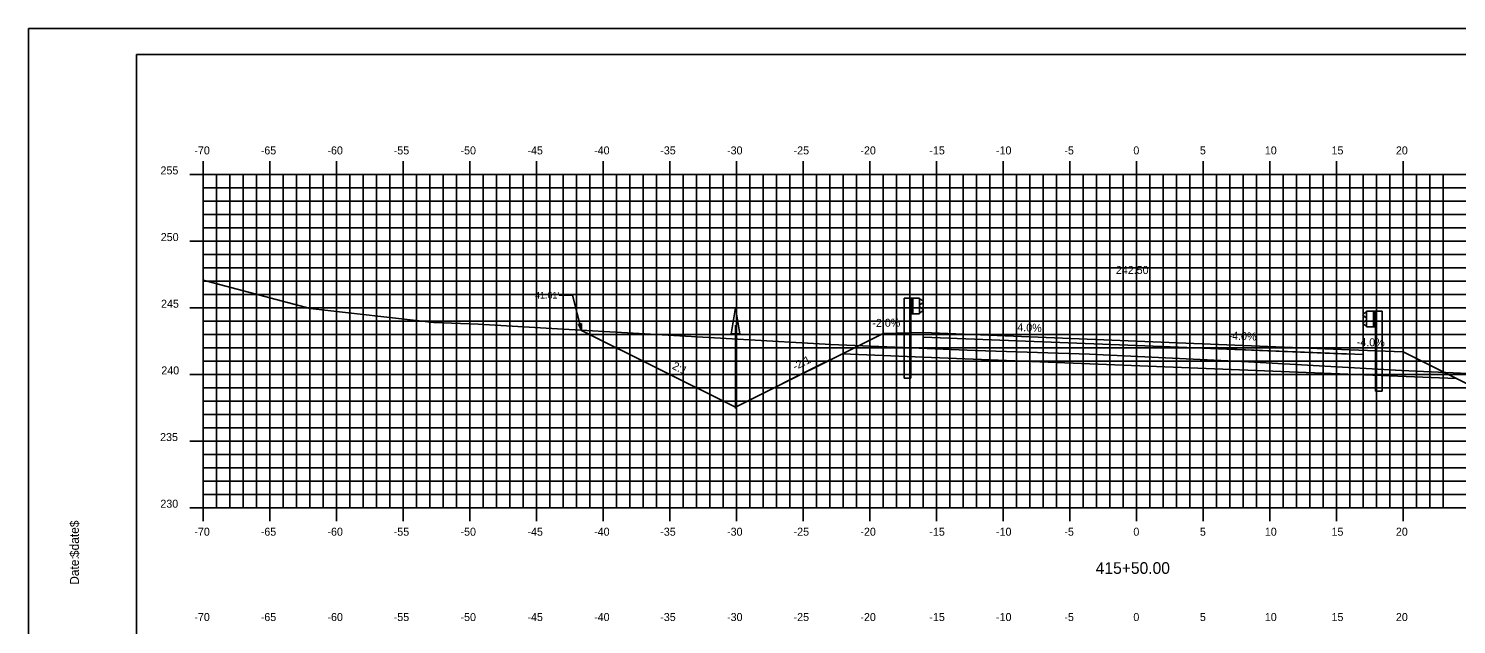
# Model space of a CAD drawing. Extents: x 1160718 to 1173142, y 616002 to 617630.
# Drawn here: x 1168327 to 1168434.1, y 616679.2 to 616723.9 of the extents above; entities that cross this region are included whole.
import ezdxf

# ---------------------------------------------------------------- set-up
doc = ezdxf.new("R2010")
doc.units = 0
for name, color, linetype in [('ANNOTATION', 7, 'Continuous'), ('BORDER', 7, 'Continuous'), ('D_Drainage_Ditch_Line', 7, 'Continuous'), ('D_Guardrail_Beam_Lt', 7, 'Continuous'), ('D_Guardrail_Beam_Rt', 7, 'Continuous'), ('D_Roadway_Centerline', 7, 'Continuous'), ('D_Roadway_Centerline_Text', 7, 'Continuous'), ('D_Roadway_Edge_Shoulder', 7, 'Continuous'), ('D_Roadway_Edge_TW', 7, 'Continuous'), ('D_Roadway_Pavement', 7, 'Continuous'), ('D_Roadway_SlopeLines', 7, 'Continuous'), ('D_Roadway_SubGrade', 7, 'Continuous'), ('H_V ANNOTATION', 7, 'Continuous'), ('MAJOR', 7, 'Continuous'), ('MINOR', 7, 'Continuous'), ('PLOT BOUNDARY', 7, 'Continuous'), ('S_Roadway_Centerline', 7, 'Continuous'), ('SHADING', 7, 'Continuous')]:
    doc.layers.add(name, color=color, linetype=linetype)

msp = doc.modelspace()

# ---------------------------------------------------------------- linework, layer by layer
at = {"layer": 'ANNOTATION'}
for p, q in [((1168366.79, 616703.87), (1168367.79, 616703.87)), ((1168368.48, 616701.23), (1168367.79, 616703.87)), ((1168426.1, 616699.78), (1168430.09, 616699.62))]:
    msp.add_line(p, q, dxfattribs=at)
msp.add_lwpolyline([(1168368.48, 616701.74), (1168368.48, 616701.23), (1168368.24, 616701.68)], close=True, dxfattribs=at)
at = {"layer": 'BORDER'}
for p, q in [((1168495.1, 616721.93), (1168335.1, 616721.93)), ((1168335.1, 616721.93), (1168335.1, 616616.93))]:
    msp.add_line(p, q, dxfattribs=at)
at = {"layer": 'D_Drainage_Ditch_Line'}
msp.add_line((1168380.02, 616701.62), (1168380.02, 616695.37), dxfattribs=at)
msp.add_lwpolyline([(1168380.34, 616700.96), (1168379.69, 616700.96), (1168380.02, 616702.93)], close=True, dxfattribs=at)
at = {"layer": 'D_Guardrail_Beam_Lt'}
for p, q in [((1168392.67, 616703.65), (1168392.67, 616697.65)), ((1168393.14, 616703.65), (1168392.67, 616703.65)), ((1168393.83, 616703.65), (1168393.14, 616703.65)), ((1168393.14, 616703.65), (1168393.14, 616702.48)), ((1168393.2, 616703.65), (1168393.2, 616702.48)), ((1168393.31, 616703.65), (1168393.31, 616702.48)), ((1168393.83, 616702.48), (1168393.83, 616703.65)), ((1168393.83, 616703.56), (1168393.9, 616703.55)), ((1168394.06, 616703.3), (1168393.87, 616703.16)), ((1168393.92, 616703.54), (1168394.06, 616703.44)), ((1168393.14, 616702.48), (1168393.83, 616702.48)), ((1168393.16, 616697.65), (1168393.16, 616702.48)), ((1168393.83, 616703.1), (1168393.83, 616703.03)), ((1168393.9, 616702.58), (1168393.83, 616702.56)), ((1168393.87, 616702.96), (1168394.06, 616702.83)), ((1168394.06, 616702.69), (1168393.92, 616702.59)), ((1168393.16, 616697.65), (1168392.67, 616697.65))]:
    msp.add_line(p, q, dxfattribs=at)
for centre, major_axis, start_param, end_param in [((1168393.89, 616703.51), (0.0417, 0), 0.959931, 1.376053), ((1168394.01, 616703.37), (0.0877, 0), 5.323254, 7.243116), ((1168393.91, 616703.1), (-0.0789, 0), 5.323254, 6.283185), ((1168393.91, 616703.03), (-0.0789, 0), 6.283185, 7.243116), ((1168393.89, 616702.62), (0.0417, 0), 4.907132, 5.323254), ((1168394.01, 616702.76), (0.0877, 0), 5.323254, 7.243116)]:
    msp.add_ellipse(centre, major_axis=major_axis, ratio=0.995501, start_param=start_param, end_param=end_param, dxfattribs=at)
at = {"layer": 'D_Guardrail_Beam_Rt'}
for p, q in [((1168427.26, 616702.56), (1168427.12, 616702.46)), ((1168427.12, 616702.32), (1168427.31, 616702.18)), ((1168427.35, 616702.58), (1168427.28, 616702.57)), ((1168427.35, 616702.66), (1168428.04, 616702.66)), ((1168427.35, 616701.5), (1168427.35, 616702.66)), ((1168427.87, 616702.66), (1168427.87, 616701.5)), ((1168427.98, 616702.66), (1168427.98, 616701.5)), ((1168428.04, 616702.66), (1168428.51, 616702.66)), ((1168428.04, 616702.66), (1168428.04, 616701.5)), ((1168428.51, 616702.66), (1168428.51, 616696.66)), ((1168427.31, 616701.98), (1168427.12, 616701.84)), ((1168427.12, 616701.7), (1168427.26, 616701.6)), ((1168427.28, 616701.59), (1168427.35, 616701.58)), ((1168427.35, 616702.12), (1168427.35, 616702.05)), ((1168428.04, 616701.5), (1168427.35, 616701.5)), ((1168428.02, 616696.66), (1168428.02, 616701.5)), ((1168428.02, 616696.66), (1168428.51, 616696.66))]:
    msp.add_line(p, q, dxfattribs=at)
for centre, major_axis, start_param, end_param in [((1168427.17, 616702.39), (-0.0877, 0), 5.323254, 7.243116), ((1168427.29, 616702.53), (-0.0417, 0), 4.907132, 5.323254), ((1168427.27, 616702.12), (0.0789, 0), 0, 0.959931), ((1168427.17, 616701.77), (-0.0877, 0), 5.323254, 7.243116), ((1168427.29, 616701.64), (-0.0417, 0), 0.959931, 1.376053), ((1168427.27, 616702.05), (0.0789, 0), 5.323254, 6.283185)]:
    msp.add_ellipse(centre, major_axis=major_axis, ratio=0.995501, start_param=start_param, end_param=end_param, dxfattribs=at)
at = {"layer": 'D_Roadway_Edge_Shoulder'}
msp.add_lwpolyline([(1168394.1, 616701.06), (1168394.1, 616700.73)], dxfattribs=at)
at = {"layer": 'D_Roadway_Edge_TW'}
for p, q in [((1168394.1, 616700.73), (1168394.1, 616701.06)), ((1168394.1, 616701.06), (1168410.1, 616700.42)), ((1168410.1, 616700.09), (1168394.1, 616700.73)), ((1168410.1, 616700.42), (1168426.1, 616699.78)), ((1168427.1, 616699.41), (1168410.1, 616700.09))]:
    msp.add_line(p, q, dxfattribs=at)
at = {"layer": 'D_Roadway_Pavement'}
msp.add_lwpolyline([(1168394.1, 616700.73), (1168394.1, 616700.73), (1168410.1, 616700.09), (1168426.1, 616699.45), (1168426.1, 616699.45), (1168410.1, 616700.09)], close=True, dxfattribs=at)
for points in [[(1168394.1, 616700.73), (1168394.1, 616700.73)], [(1168394.1, 616700.73), (1168394.1, 616700.73)], [(1168426.1, 616699.45), (1168426.1, 616699.45)], [(1168426.1, 616699.45), (1168426.1, 616699.45)]]:
    msp.add_lwpolyline(points, dxfattribs=at)
at = {"layer": 'D_Roadway_SlopeLines'}
for points in [[(1168380.02, 616695.46), (1168368.48, 616701.23)], [(1168391.1, 616701), (1168380.02, 616695.46)], [(1168430.09, 616699.62), (1168441.18, 616694.08)]]:
    msp.add_lwpolyline(points, dxfattribs=at)
at = {"layer": 'D_Roadway_SubGrade'}
for p, q in [((1168394.1, 616699.23), (1168394.1, 616700.73)), ((1168394.1, 616700.73), (1168410.1, 616700.09)), ((1168410.1, 616700.09), (1168426.1, 616699.45)), ((1168427.1, 616697.91), (1168427.1, 616699.74))]:
    msp.add_line(p, q, dxfattribs=at)
for points in [[(1168368.48, 616701.23), (1168380.02, 616695.46), (1168387.11, 616699.01)], [(1168394.1, 616699.23), (1168394.1, 616701.06), (1168391.1, 616701), (1168388.04, 616699.47)]]:
    msp.add_lwpolyline(points, dxfattribs=at)
at = {"layer": 'MAJOR'}
for p, q in [((1168340.1, 616713.93), (1168340.1, 616712.93)), ((1168345.1, 616713.93), (1168345.1, 616712.93)), ((1168350.1, 616713.93), (1168350.1, 616712.93)), ((1168355.1, 616713.93), (1168355.1, 616712.93)), ((1168360.1, 616713.93), (1168360.1, 616712.93)), ((1168365.1, 616713.93), (1168365.1, 616712.93)), ((1168370.1, 616713.93), (1168370.1, 616712.93)), ((1168375.1, 616713.93), (1168375.1, 616712.93)), ((1168380.1, 616713.93), (1168380.1, 616712.93)), ((1168385.1, 616713.93), (1168385.1, 616712.93)), ((1168390.1, 616713.93), (1168390.1, 616712.93)), ((1168395.1, 616713.93), (1168395.1, 616712.93)), ((1168400.1, 616713.93), (1168400.1, 616712.93)), ((1168405.1, 616713.93), (1168405.1, 616712.93)), ((1168410.1, 616713.93), (1168410.1, 616712.93)), ((1168415.1, 616713.93), (1168415.1, 616712.93)), ((1168420.1, 616713.93), (1168420.1, 616712.93)), ((1168425.1, 616713.93), (1168425.1, 616712.93)), ((1168430.1, 616713.93), (1168430.1, 616712.93)), ((1168339.1, 616712.93), (1168340.1, 616712.93)), ((1168340.1, 616712.93), (1168480.1, 616712.93)), ((1168340.1, 616687.93), (1168340.1, 616712.93)), ((1168340.1, 616687.93), (1168340.1, 616712.93)), ((1168340.1, 616712.93), (1168480.1, 616712.93)), ((1168345.1, 616687.93), (1168345.1, 616712.93)), ((1168350.1, 616687.93), (1168350.1, 616712.93)), ((1168355.1, 616687.93), (1168355.1, 616712.93)), ((1168360.1, 616687.93), (1168360.1, 616712.93)), ((1168365.1, 616687.93), (1168365.1, 616712.93)), ((1168370.1, 616687.93), (1168370.1, 616712.93)), ((1168375.1, 616687.93), (1168375.1, 616712.93)), ((1168380.1, 616687.93), (1168380.1, 616712.93)), ((1168385.1, 616687.93), (1168385.1, 616712.93)), ((1168390.1, 616687.93), (1168390.1, 616712.93)), ((1168395.1, 616687.93), (1168395.1, 616712.93)), ((1168400.1, 616687.93), (1168400.1, 616712.93)), ((1168405.1, 616687.93), (1168405.1, 616712.93)), ((1168410.1, 616687.93), (1168410.1, 616712.93)), ((1168415.1, 616687.93), (1168415.1, 616712.93)), ((1168420.1, 616687.93), (1168420.1, 616712.93)), ((1168425.1, 616687.93), (1168425.1, 616712.93)), ((1168430.1, 616687.93), (1168430.1, 616712.93)), ((1168339.1, 616707.93), (1168340.1, 616707.93)), ((1168340.1, 616707.93), (1168480.1, 616707.93)), ((1168339.1, 616702.93), (1168340.1, 616702.93)), ((1168340.1, 616702.93), (1168480.1, 616702.93)), ((1168339.1, 616697.93), (1168340.1, 616697.93)), ((1168340.1, 616697.93), (1168480.1, 616697.93)), ((1168339.1, 616692.93), (1168340.1, 616692.93)), ((1168340.1, 616692.93), (1168480.1, 616692.93)), ((1168339.1, 616687.93), (1168340.1, 616687.93)), ((1168340.1, 616687.93), (1168480.1, 616687.93)), ((1168340.1, 616687.93), (1168480.1, 616687.93)), ((1168340.1, 616686.93), (1168340.1, 616687.93)), ((1168345.1, 616686.93), (1168345.1, 616687.93)), ((1168350.1, 616686.93), (1168350.1, 616687.93)), ((1168355.1, 616686.93), (1168355.1, 616687.93)), ((1168360.1, 616686.93), (1168360.1, 616687.93)), ((1168365.1, 616686.93), (1168365.1, 616687.93)), ((1168370.1, 616686.93), (1168370.1, 616687.93)), ((1168375.1, 616686.93), (1168375.1, 616687.93)), ((1168380.1, 616686.93), (1168380.1, 616687.93)), ((1168385.1, 616686.93), (1168385.1, 616687.93)), ((1168390.1, 616686.93), (1168390.1, 616687.93)), ((1168395.1, 616686.93), (1168395.1, 616687.93)), ((1168400.1, 616686.93), (1168400.1, 616687.93)), ((1168405.1, 616686.93), (1168405.1, 616687.93)), ((1168410.1, 616686.93), (1168410.1, 616687.93)), ((1168415.1, 616686.93), (1168415.1, 616687.93)), ((1168420.1, 616686.93), (1168420.1, 616687.93)), ((1168425.1, 616686.93), (1168425.1, 616687.93)), ((1168430.1, 616686.93), (1168430.1, 616687.93))]:
    msp.add_line(p, q, dxfattribs=at)
at = {"layer": 'MINOR'}
for p, q in [((1168341.1, 616687.93), (1168341.1, 616712.93)), ((1168342.1, 616687.93), (1168342.1, 616712.93)), ((1168343.1, 616687.93), (1168343.1, 616712.93)), ((1168344.1, 616687.93), (1168344.1, 616712.93)), ((1168346.1, 616687.93), (1168346.1, 616712.93)), ((1168347.1, 616687.93), (1168347.1, 616712.93)), ((1168348.1, 616687.93), (1168348.1, 616712.93)), ((1168349.1, 616687.93), (1168349.1, 616712.93)), ((1168351.1, 616687.93), (1168351.1, 616712.93)), ((1168352.1, 616687.93), (1168352.1, 616712.93)), ((1168353.1, 616687.93), (1168353.1, 616712.93)), ((1168354.1, 616687.93), (1168354.1, 616712.93)), ((1168356.1, 616687.93), (1168356.1, 616712.93)), ((1168357.1, 616687.93), (1168357.1, 616712.93)), ((1168358.1, 616687.93), (1168358.1, 616712.93)), ((1168359.1, 616687.93), (1168359.1, 616712.93)), ((1168361.1, 616687.93), (1168361.1, 616712.93)), ((1168362.1, 616687.93), (1168362.1, 616712.93)), ((1168363.1, 616687.93), (1168363.1, 616712.93)), ((1168364.1, 616687.93), (1168364.1, 616712.93)), ((1168366.1, 616687.93), (1168366.1, 616712.93)), ((1168367.1, 616687.93), (1168367.1, 616712.93)), ((1168368.1, 616687.93), (1168368.1, 616712.93)), ((1168369.1, 616687.93), (1168369.1, 616712.93)), ((1168371.1, 616687.93), (1168371.1, 616712.93)), ((1168372.1, 616687.93), (1168372.1, 616712.93)), ((1168373.1, 616687.93), (1168373.1, 616712.93)), ((1168374.1, 616687.93), (1168374.1, 616712.93)), ((1168376.1, 616687.93), (1168376.1, 616712.93)), ((1168377.1, 616687.93), (1168377.1, 616712.93)), ((1168378.1, 616687.93), (1168378.1, 616712.93)), ((1168379.1, 616687.93), (1168379.1, 616712.93)), ((1168381.1, 616687.93), (1168381.1, 616712.93)), ((1168382.1, 616687.93), (1168382.1, 616712.93)), ((1168383.1, 616687.93), (1168383.1, 616712.93)), ((1168384.1, 616687.93), (1168384.1, 616712.93)), ((1168386.1, 616687.93), (1168386.1, 616712.93)), ((1168387.1, 616687.93), (1168387.1, 616712.93)), ((1168388.1, 616687.93), (1168388.1, 616712.93)), ((1168389.1, 616687.93), (1168389.1, 616712.93)), ((1168391.1, 616687.93), (1168391.1, 616712.93)), ((1168392.1, 616687.93), (1168392.1, 616712.93)), ((1168393.1, 616687.93), (1168393.1, 616712.93)), ((1168394.1, 616687.93), (1168394.1, 616712.93)), ((1168396.1, 616687.93), (1168396.1, 616712.93)), ((1168397.1, 616687.93), (1168397.1, 616712.93)), ((1168398.1, 616687.93), (1168398.1, 616712.93)), ((1168399.1, 616687.93), (1168399.1, 616712.93)), ((1168401.1, 616687.93), (1168401.1, 616712.93)), ((1168402.1, 616687.93), (1168402.1, 616712.93)), ((1168403.1, 616687.93), (1168403.1, 616712.93)), ((1168404.1, 616687.93), (1168404.1, 616712.93)), ((1168406.1, 616687.93), (1168406.1, 616712.93)), ((1168407.1, 616687.93), (1168407.1, 616712.93)), ((1168408.1, 616687.93), (1168408.1, 616712.93)), ((1168409.1, 616687.93), (1168409.1, 616712.93)), ((1168411.1, 616687.93), (1168411.1, 616712.93)), ((1168412.1, 616687.93), (1168412.1, 616712.93)), ((1168413.1, 616687.93), (1168413.1, 616712.93)), ((1168414.1, 616687.93), (1168414.1, 616712.93)), ((1168416.1, 616687.93), (1168416.1, 616712.93)), ((1168417.1, 616687.93), (1168417.1, 616712.93)), ((1168418.1, 616687.93), (1168418.1, 616712.93)), ((1168419.1, 616687.93), (1168419.1, 616712.93)), ((1168421.1, 616687.93), (1168421.1, 616712.93)), ((1168422.1, 616687.93), (1168422.1, 616712.93)), ((1168423.1, 616687.93), (1168423.1, 616712.93)), ((1168424.1, 616687.93), (1168424.1, 616712.93)), ((1168426.1, 616687.93), (1168426.1, 616712.93)), ((1168427.1, 616687.93), (1168427.1, 616712.93)), ((1168428.1, 616687.93), (1168428.1, 616712.93)), ((1168429.1, 616687.93), (1168429.1, 616712.93)), ((1168431.1, 616687.93), (1168431.1, 616712.93)), ((1168432.1, 616687.93), (1168432.1, 616712.93)), ((1168433.1, 616687.93), (1168433.1, 616712.93)), ((1168340.1, 616711.93), (1168480.1, 616711.93)), ((1168340.1, 616711.93), (1168341.1, 616711.93)), ((1168340.1, 616710.93), (1168480.1, 616710.93)), ((1168340.1, 616710.93), (1168341.1, 616710.93)), ((1168340.1, 616709.93), (1168480.1, 616709.93)), ((1168340.1, 616709.93), (1168341.1, 616709.93)), ((1168340.1, 616708.93), (1168480.1, 616708.93)), ((1168340.1, 616708.93), (1168341.1, 616708.93)), ((1168340.1, 616706.93), (1168480.1, 616706.93)), ((1168340.1, 616706.93), (1168341.1, 616706.93)), ((1168340.1, 616705.93), (1168480.1, 616705.93)), ((1168340.1, 616705.93), (1168341.1, 616705.93)), ((1168340.1, 616704.93), (1168480.1, 616704.93)), ((1168340.1, 616704.93), (1168341.1, 616704.93)), ((1168340.1, 616703.93), (1168480.1, 616703.93)), ((1168340.1, 616703.93), (1168341.1, 616703.93)), ((1168340.1, 616701.93), (1168480.1, 616701.93)), ((1168340.1, 616701.93), (1168341.1, 616701.93)), ((1168340.1, 616700.93), (1168480.1, 616700.93)), ((1168340.1, 616700.93), (1168341.1, 616700.93)), ((1168340.1, 616699.93), (1168480.1, 616699.93)), ((1168340.1, 616699.93), (1168341.1, 616699.93)), ((1168340.1, 616698.93), (1168480.1, 616698.93)), ((1168340.1, 616698.93), (1168341.1, 616698.93)), ((1168340.1, 616696.93), (1168480.1, 616696.93)), ((1168340.1, 616696.93), (1168341.1, 616696.93)), ((1168340.1, 616695.93), (1168480.1, 616695.93)), ((1168340.1, 616695.93), (1168341.1, 616695.93)), ((1168340.1, 616694.93), (1168480.1, 616694.93)), ((1168340.1, 616694.93), (1168341.1, 616694.93)), ((1168340.1, 616693.93), (1168480.1, 616693.93)), ((1168340.1, 616693.93), (1168341.1, 616693.93)), ((1168340.1, 616691.93), (1168480.1, 616691.93)), ((1168340.1, 616691.93), (1168341.1, 616691.93)), ((1168340.1, 616690.93), (1168480.1, 616690.93)), ((1168340.1, 616690.93), (1168341.1, 616690.93)), ((1168340.1, 616689.93), (1168480.1, 616689.93)), ((1168340.1, 616689.93), (1168341.1, 616689.93)), ((1168340.1, 616688.93), (1168480.1, 616688.93)), ((1168340.1, 616688.93), (1168341.1, 616688.93))]:
    msp.add_line(p, q, dxfattribs=at)
at = {"layer": 'PLOT BOUNDARY'}
msp.add_lwpolyline([(1168327.01, 616613.87), (1168497.01, 616613.87), (1168497.01, 616723.87), (1168327.01, 616723.87)], close=True, dxfattribs=at)
at = {"layer": 'S_Roadway_Centerline'}
msp.add_lwpolyline([(1168340.1, 616704.99), (1168348.13, 616702.86), (1168357.39, 616701.82), (1168360.73, 616701.7), (1168366.24, 616701.36), (1168387.17, 616700.16), (1168397.99, 616699.72), (1168406.58, 616699.45), (1168418.5, 616698.86), (1168429.98, 616698.22), (1168442.14, 616697.66), (1168453.25, 616697.11), (1168457.7, 616696.67), (1168463.56, 616696.13), (1168480.1, 616700.62)], dxfattribs=at)
at = {"layer": 'SHADING'}
msp.add_lwpolyline([(1168388.04, 616699.47), (1168394.1, 616699.23), (1168434.08, 616697.63)], dxfattribs=at)

# ---------------------------------------------------------------- texts
at = {"layer": 'ANNOTATION'}
msp.add_text("41.61'", height=0.5, dxfattribs=at).set_placement((1168364.99, 616703.62))
for s, rotation, p in [('-2.0%', 1.1458, (1168390.29, 616701.48)), ('4.0%', 357.7094, (1168401.15, 616701.18)), ('-4.0%', 357.7094, (1168416.99, 616700.55)), ('-4.0%', 358.8542, (1168426.61, 616700.06)), ('-2:1', 26.5651, (1168384.49, 616698.22)), ('2:1', 333.4349, (1168375.22, 616698.38))]:
    msp.add_text(s, height=0.6, rotation=rotation, dxfattribs=at).set_placement(p)
at = {"layer": 'BORDER'}
for s, p in [('$date$', (1168330.78, 616684.23)), ('Date:', (1168330.78, 616682.15))]:
    msp.add_text(s, height=0.67, rotation=90, dxfattribs=at).set_placement(p)
at = {"layer": 'D_Roadway_Centerline'}
for s, p in [('C', (1168410.09, 616700.42)), ('L', (1168410.1, 616700.42))]:
    msp.add_text(s, height=0.0146, dxfattribs=at).set_placement(p)
at = {"layer": 'D_Roadway_Centerline_Text'}
msp.add_text('242.50', height=0.6, dxfattribs=at).set_placement((1168408.55, 616705.46))
at = {"layer": 'H_V ANNOTATION'}
for s, height, p in [('-70', 0.6, (1168339.44, 616714.43)), ('-65', 0.6, (1168344.42, 616714.43)), ('-60', 0.6, (1168349.42, 616714.43)), ('-55', 0.6, (1168354.39, 616714.43)), ('-50', 0.6, (1168359.4, 616714.43)), ('-45', 0.6, (1168364.42, 616714.43)), ('-40', 0.6, (1168369.42, 616714.43)), ('-35', 0.6, (1168374.38, 616714.43)), ('-30', 0.6, (1168379.39, 616714.43)), ('-25', 0.6, (1168384.38, 616714.43)), ('-20', 0.6, (1168389.39, 616714.43)), ('-15', 0.6, (1168394.56, 616714.43)), ('-10', 0.6, (1168399.56, 616714.43)), ('-5', 0.6, (1168404.69, 616714.43)), ('0', 0.6, (1168409.86, 616714.43)), ('5', 0.6, (1168414.85, 616714.43)), ('10', 0.6, (1168419.72, 616714.43)), ('15', 0.6, (1168424.72, 616714.43)), ('20', 0.6, (1168429.55, 616714.43)), ('255', 0.6, (1168336.9, 616712.93)), ('250', 0.6, (1168336.92, 616707.93)), ('245', 0.6, (1168336.94, 616702.93)), ('240', 0.6, (1168336.96, 616697.93)), ('235', 0.6, (1168336.87, 616692.93)), ('230', 0.6, (1168336.89, 616687.93)), ('-70', 0.6, (1168339.44, 616685.83)), ('-65', 0.6, (1168344.42, 616685.83)), ('-60', 0.6, (1168349.42, 616685.83)), ('-55', 0.6, (1168354.39, 616685.83)), ('-50', 0.6, (1168359.4, 616685.83)), ('-45', 0.6, (1168364.42, 616685.83)), ('-40', 0.6, (1168369.42, 616685.83)), ('-35', 0.6, (1168374.38, 616685.83)), ('-30', 0.6, (1168379.39, 616685.83)), ('-25', 0.6, (1168384.38, 616685.83)), ('-20', 0.6, (1168389.39, 616685.83)), ('-15', 0.6, (1168394.56, 616685.83)), ('-10', 0.6, (1168399.56, 616685.83)), ('-5', 0.6, (1168404.69, 616685.83)), ('0', 0.6, (1168409.86, 616685.83)), ('5', 0.6, (1168414.85, 616685.83)), ('10', 0.6, (1168419.72, 616685.83)), ('15', 0.6, (1168424.72, 616685.83)), ('20', 0.6, (1168429.55, 616685.83)), ('415+50.00', 0.875, (1168407.04, 616682.97)), ('-70', 0.6, (1168339.44, 616679.43)), ('-65', 0.6, (1168344.42, 616679.43)), ('-60', 0.6, (1168349.42, 616679.43)), ('-55', 0.6, (1168354.39, 616679.43)), ('-50', 0.6, (1168359.4, 616679.43)), ('-45', 0.6, (1168364.42, 616679.43)), ('-40', 0.6, (1168369.42, 616679.43)), ('-35', 0.6, (1168374.38, 616679.43)), ('-30', 0.6, (1168379.39, 616679.43)), ('-25', 0.6, (1168384.38, 616679.43)), ('-20', 0.6, (1168389.39, 616679.43)), ('-15', 0.6, (1168394.56, 616679.43)), ('-10', 0.6, (1168399.56, 616679.43)), ('-5', 0.6, (1168404.69, 616679.43)), ('0', 0.6, (1168409.86, 616679.43)), ('5', 0.6, (1168414.85, 616679.43)), ('10', 0.6, (1168419.72, 616679.43)), ('15', 0.6, (1168424.72, 616679.43)), ('20', 0.6, (1168429.55, 616679.43))]:
    msp.add_text(s, height=height, dxfattribs=at).set_placement(p)

doc.saveas('drawing.dxf')
